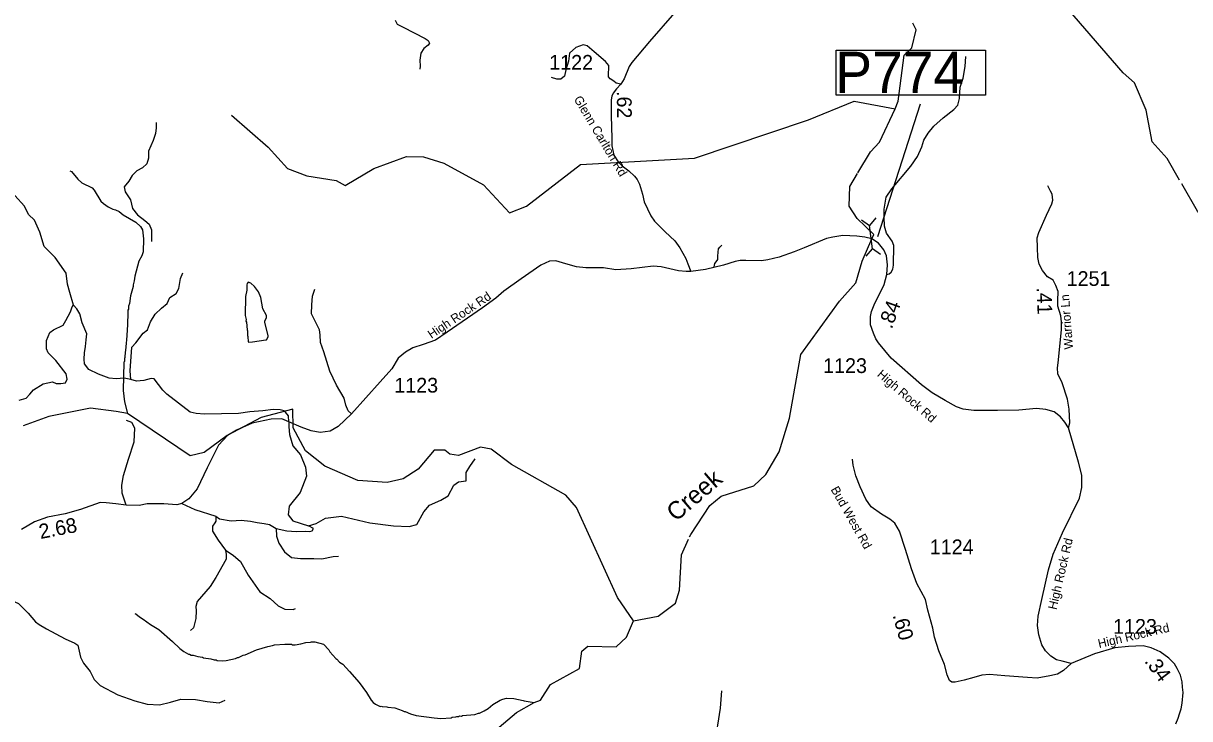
# Model space of a CAD drawing. Extents: x 1248089 to 1457196, y 820910 to 988753.
# Drawn here: x 1318874 to 1328771, y 846798 to 852699 of the extents above; entities that cross this region are included whole.
import ezdxf

# ---------------------------------------------------------------- set-up
doc = ezdxf.new("R2010")
doc.units = 0
for name, color, linetype in [('Exist Hydrographic Creek Single Shore', 7, 'Continuous'), ('Exist Hydrographic Misc Water Feature', 7, 'Continuous'), ('Exist Road Non-System Type 51', 7, 'Continuous'), ('Exist Road Secondary Structure Pipe CELL', 7, 'Continuous'), ('Exist Road Secondary Type 41 Attributed', 7, 'Continuous'), ('Exist Road Secondary Type 51 Attributed', 7, 'Continuous'), ('Exist Road Secondary Type 51 Label', 7, 'Continuous'), ('Prop GRAU CAT1 Cell', 7, 'Continuous'), ('Prop Lane Arrow CELL', 7, 'Continuous'), ('Prop Lane Lines', 7, 'Continuous'), ('Scratch_Level_4', 7, 'Continuous')]:
    doc.layers.add(name, color=color, linetype=linetype)

msp = doc.modelspace()

# ---------------------------------------------------------------- linework, layer by layer
at = {"layer": 'Exist Hydrographic Creek Single Shore'}
for points in [[(1328206, 852279.7), (1327702, 852864.3), (1327564.3, 853116.8)], [(1326075.3, 850870.1), (1326091.5, 850907.1), (1325948.6, 851042.2), (1325883.1, 851149), (1325887.9, 851314.1), (1325952.7, 851423.8)], [(1329513.6, 849581.1), (1329440.8, 849768.1), (1329426.3, 850028.4), (1329358.4, 850305.1), (1329256.5, 850613.4), (1328837.1, 851104.9), (1328703.8, 851336.8)], [(1324527.7, 848341.2), (1324537, 848361.5), (1324701, 848607.7), (1324795, 848687.9), (1325072, 848774.2), (1325174, 848870.7), (1325287, 849062.1), (1325377, 849349.2), (1325473, 849888.9), (1325801.1, 850341.9), (1325938, 850496.7), (1325991.7, 850681.2), (1326075.3, 850870.1)], [(1321650, 846021.1), (1321825, 846147.6), (1321967, 846134.9), (1322107, 846073), (1322241, 846103.1), (1322471, 846298.8), (1322600, 846463.6), (1323059, 846851.6), (1323209.1, 846935.9), (1323262, 846955.8), (1323348, 847088.7), (1323593.1, 847225), (1323613, 847372.3), (1323664, 847413.9), (1323906.1, 847409.1), (1323991.1, 847489.4), (1324053, 847629.3)]]:
    msp.add_lwpolyline(points, dxfattribs=at)
at = {"layer": 'Exist Hydrographic Misc Water Feature'}
msp.add_line((1326139.8, 851691.6), (1326272, 851973.9), dxfattribs=at)
for points in [[(1326272, 851973.9), (1326299, 852039), (1326350, 852428.6), (1326413.7, 852490.8), (1326450.1, 852643.7), (1326421, 852699.5)], [(1328685.4, 851368.8), (1328580, 851552.4), (1328451.8, 851694.8), (1328400.9, 851961.8), (1328301.9, 852193.5), (1328206, 852279.7)], [(1320641.9, 851919.5), (1320952.9, 851647.4), (1321115.9, 851466.8), (1321280.9, 851404.4), (1321529.9, 851366.6), (1321603.9, 851322.4), (1321848.9, 851468.5), (1322126.9, 851568), (1322268.9, 851565.1), (1322441.9, 851512.4), (1322779.9, 851328.3), (1322999.9, 851090.9), (1323143, 851147.1), (1323600.9, 851502.3), (1324569.9, 851555), (1325536, 851880.3), (1325924, 852039.9), (1326272, 851973.9)], [(1325956.4, 851430), (1326062.2, 851609.1), (1326139.8, 851691.6)], [(1319268.2, 851447.4), (1319282.1, 851441), (1319336.6, 851375.8), (1319369.9, 851347), (1319457, 851303), (1319474.5, 851284.6), (1319532.5, 851191.2), (1319554, 851170.7), (1319593.4, 851141.8), (1319632.8, 851120.9), (1319656.8, 851116.3), (1319688.4, 851101.6), (1319719.9, 851074.9), (1319828.4, 851012.3), (1319867.6, 850975.4), (1319884.9, 850947), (1319895.2, 850870.8), (1319890.7, 850758.9), (1319880, 850727.2), (1319854.9, 850679.7), (1319820, 850552.6), (1319815.1, 850512.7), (1319806.4, 850480.9), (1319806.1, 850464.9), (1319784.3, 850385.5), (1319774.8, 850321.7), (1319766.3, 850297.9), (1319765.7, 850273.9), (1319761.5, 850266), (1319758.3, 850122.1), (1319754.1, 850114.2), (1319752.3, 850034.3), (1319748.2, 850026.4), (1319746.8, 849970.4), (1319742.7, 849964.5), (1319744.6, 849958.5), (1319741.7, 849918.5), (1319737.5, 849910.6), (1319736.4, 849862.7), (1319732.3, 849854.8), (1319731.7, 849830.8), (1319727.6, 849822.9), (1319722.1, 849583.1), (1319731.9, 849486.8), (1319757.8, 849387.4)], [(1320780.8, 849996.6), (1320787.5, 849994), (1320819.6, 849997.3), (1320931.9, 850012.6), (1320938, 850014.5), (1320952.5, 850038.1), (1320952.6, 850046.1), (1320923.3, 850162.8), (1320923.5, 850170.8), (1320936.2, 850202.5), (1320936.5, 850218.5), (1320905.9, 850275.2), (1320888.1, 850371.6), (1320869.1, 850420), (1320836.2, 850464.8), (1320804.8, 850495.6), (1320783, 850502.1), (1320772.7, 850490.3), (1320770.5, 850480.3), (1320769.4, 850434.3), (1320760.2, 850380.6), (1320756.5, 850218.7), (1320763.8, 850186.5), (1320763.5, 850170.5), (1320767.3, 850162.4), (1320773.8, 850098.3), (1320777.6, 850090.2), (1320776.7, 850050.3), (1320780.6, 850042.2), (1320780.8, 849996.6)], [(1324053, 847629.3), (1323916, 847825.8), (1323567, 848591.1), (1323477, 848694.7), (1323015.9, 848956.7), (1322844, 849084.9), (1322753, 849103.1), (1322568, 849031.4), (1322492.9, 849042.8), (1322451.9, 849076.4), (1322361, 849078.2), (1322223.9, 848916.8), (1322097, 848834.1), (1321962, 848803.9), (1321712.9, 848818.7), (1321432, 848942.5), (1321268, 849070.6), (1321163.9, 849266.4), (1321159.9, 849424.1), (1320891, 849353.9), (1320603.9, 849202.1), (1320408.9, 849058.3), (1320290.9, 849027.9), (1319757.8, 849387.4), (1319661.2, 849404.4), (1319443, 849432.2), (1319089.9, 849363.9), (1318872.8, 849282.2)], [(1324053, 847629.3), (1324262, 847667.8), (1324407, 847779.8), (1324443, 847887.4), (1324458.1, 848189.1), (1324518.6, 848321.3)], [(1319819.6, 847689.5), (1319827.6, 847689.3), (1319859.1, 847662.6), (1319890.6, 847643.8), (1319953.6, 847598.4), (1320024.5, 847554.7), (1320140.3, 847454), (1320201, 847394.6), (1320236.3, 847367.8), (1320275.9, 847346.8), (1320283.9, 847346.7), (1320299.7, 847338.3), (1320315.7, 847337.9), (1320355.4, 847325), (1320395.3, 847320.1), (1320403.2, 847315.9), (1320465, 847306.4), (1320494.8, 847297.7), (1320510.8, 847297.4), (1320518.7, 847293.2), (1320562.7, 847290.1), (1320594.7, 847291.4), (1320675.1, 847309.5), (1320691.3, 847317.1), (1320699.3, 847316.9), (1320739.6, 847336), (1320755.7, 847339.6), (1320852.7, 847381.3), (1320949.4, 847411.1), (1320989.6, 847418.1), (1321005.7, 847425.7), (1321093.9, 847431.7), (1321149.9, 847430.3), (1321157.7, 847426.2), (1321181.7, 847425.6), (1321229.9, 847432.5), (1321270.1, 847443.5), (1321310.2, 847446.6), (1321318.3, 847450.4), (1321348.3, 847449.7), (1321419.9, 847430), (1321466.9, 847382.9), (1321476.4, 847366.7), (1321527.2, 847307.5), (1321535, 847303.4), (1321558.4, 847278.8), (1321584.1, 847260.2), (1321642.7, 847198.8), (1321724.5, 847104.9), (1321786.6, 847019.5), (1321825.2, 846954.6), (1321842.7, 846936.2), (1321862.4, 846921.7), (1321902, 846902.8), (1321910, 846904.6), (1321918, 846900.4), (1321958, 846899.5), (1321965.9, 846895.3), (1322025.7, 846889.9), (1322089.2, 846868.4), (1322105.1, 846860), (1322113, 846859.9), (1322160.6, 846838.8), (1322208.2, 846825.6), (1322359.8, 846804.1), (1322415.7, 846800.8), (1322503.9, 846806.7), (1322511.9, 846810.5), (1322544, 846813.7), (1322552.1, 846817.6), (1322568.1, 846817.2), (1322576.2, 846821), (1322592.2, 846820.6), (1322600.3, 846824.5), (1322704.5, 846834), (1322736.8, 846845.2), (1322744.8, 846845.1), (1322785.1, 846864.1), (1322817.6, 846885.4), (1322858.5, 846918.4), (1322919.2, 846954.9), (1322943.4, 846964.3), (1322975.6, 846971.6), (1323037.6, 846970.1), (1323115.2, 846952.4), (1323123.1, 846948.2), (1323209.1, 846935.9)]]:
    msp.add_lwpolyline(points, dxfattribs=at)
at = {"layer": 'Exist Road Non-System Type 51'}
for points in [[(1322028.9, 852727.1), (1322047.4, 852692.2), (1322096.7, 852665.5), (1322283.6, 852570.9), (1322308.2, 852554.5), (1322320.6, 852531.8), (1322308.2, 852515.4), (1322273.3, 852484.6), (1322246.6, 852447.6), (1322238.4, 852388), (1322240.3, 852335.7), (1322238.3, 852311)], [(1323945.2, 852182.4), (1323905.1, 852191.7), (1323884.5, 852209.7), (1323853.8, 852227.7), (1323838.4, 852245.7), (1323838.4, 852276.5), (1323843.5, 852315), (1323843.5, 852340.7), (1323815.3, 852376.6), (1323717.8, 852456.2), (1323658.7, 852507.6), (1323625.4, 852517.8), (1323563.8, 852494.7), (1323509.9, 852446), (1323499.7, 852379.2), (1323476.6, 852304.7), (1323466.3, 852250.8), (1323435.5, 852225.1), (1323402.2, 852225.1), (1323356, 852240.5)], [(1326200.3, 850567.1), (1326221.4, 850573.7), (1326237.4, 850587.7), (1326253.4, 850613.6), (1326257.4, 850647.6), (1326261.4, 850813.5), (1326247.4, 850851.4), (1326199.5, 850917.4), (1326181.5, 850977.3), (1326179.5, 851055.3), (1326179.5, 851123.2), (1326195.5, 851225.1), (1326243.5, 851294.1), (1326405.2, 851486), (1326461.2, 851569.9), (1326499.1, 851651.8), (1326515.1, 851707.8), (1326551, 851767.8), (1326600.9, 851827.7), (1326678.8, 851897.6), (1326770.2, 851968), (1326804.1, 852003.9), (1326818.1, 852061.9), (1326824.1, 852157.8), (1326848, 852233.7), (1326866, 852333.7), (1326872, 852417.6)], [(1320000.4, 851858.2), (1320000.8, 851812.2), (1319995.7, 851763.1), (1319975, 851706.2), (1319936.3, 851613.2), (1319936.3, 851556.3), (1319923.3, 851507.2), (1319884.6, 851473.5), (1319838.1, 851447.7), (1319796.7, 851408.9), (1319768.3, 851359.8), (1319729.6, 851313.2), (1319737.3, 851269.3), (1319783.8, 851202.1), (1319801.9, 851127.1), (1319843.3, 851072.8), (1319905.3, 851026.3), (1319941.4, 850995.2), (1319962.1, 850946.1), (1319962.1, 850847.9)], [(1321127.5, 849317.3), (1321123.6, 849367), (1321097.8, 849400.7), (1321087.5, 849411), (1321053.9, 849418.7), (1320994.4, 849421.3), (1320906.6, 849411), (1320795.5, 849403.2), (1320699.9, 849387.7), (1320410.6, 849382.6), (1320340.8, 849387.7), (1320289.1, 849398.1), (1320092.8, 849553.2), (1320056.6, 849586.8), (1319984.3, 849682.5), (1319958.5, 849685), (1319896.5, 849669.5), (1319834.5, 849661.8), (1319785.4, 849677.3), (1319731.1, 849687.6), (1319661.4, 849682.5), (1319601.9, 849687.6), (1319511.5, 849721.2), (1319428.8, 849762.6), (1319392.7, 849809.1), (1319390.1, 849847.9), (1319392.7, 849902.2), (1319403, 849956.5), (1319408.2, 850013.4), (1319413.3, 850065.1), (1319372, 850158.2), (1319352.6, 850233.9), (1319329.4, 850277.8), (1319301, 850306.3), (1319267.4, 850414.9), (1319249.3, 850484.7), (1319239, 850580.3), (1319143.4, 850712.2), (1319050.4, 850805.3), (1319014.2, 850926.8), (1318967.7, 851027.6), (1318918.6, 851076.7), (1318885, 851149.1), (1318802.4, 851239.6)], [(1324736.4, 850632.1), (1324742.4, 850662.1), (1324752.4, 850674.1), (1324766.3, 850694.1), (1324768.3, 850724), (1324770.3, 850756), (1324772.3, 850786), (1324784.3, 850800), (1324802.3, 850816)], [(1319785.4, 849677.3), (1319781.1, 849749.8), (1319794, 849951.5), (1319827.6, 849987.7), (1319892.2, 850070.4), (1319928.1, 850098), (1319953.9, 850165.2), (1319992.7, 850229.8), (1320046.9, 850281.6), (1320093.4, 850322.9), (1320116.7, 850372), (1320170.9, 850405.6), (1320194.2, 850449.6), (1320207.1, 850534.9), (1320227.8, 850581.5)], [(1321657.9, 849384.6), (1321632, 849410.4), (1321611.4, 849459.6), (1321595.9, 849519), (1321531.3, 849627.6), (1321474.4, 849746.5), (1321422.8, 849912), (1321396.9, 849989.6), (1321394.3, 850056.8), (1321386.6, 850098.2), (1321319.4, 850232.6), (1321322, 850310.2), (1321327.2, 850385.1), (1321347.8, 850444.6)], [(1318839.1, 849500.6), (1318898.2, 849518.6), (1318928.9, 849552), (1318959.7, 849587.9), (1319041.8, 849639.3), (1319121.4, 849657.2), (1319152.2, 849641.8), (1319193.2, 849641.8), (1319231.7, 849649.5), (1319247.1, 849680.4), (1319236.9, 849724), (1319149.6, 849837), (1319085.5, 849903.7), (1319070.1, 849937.1), (1319070.1, 850006.5), (1319098.2, 850076.9), (1319129, 850097.5), (1319211.1, 850138.6), (1319234.2, 850177.1), (1319275.2, 850251.5), (1319288.1, 850292.6), (1319301, 850306.3)], [(1319747.4, 848609.3), (1319713.5, 848711.9), (1319711.4, 848781.3), (1319723.7, 848863), (1319766.5, 848999.9), (1319813.5, 849146.9), (1319821.6, 849264.1), (1319795.1, 849313.1), (1319750.2, 849329.4)], [(1321127.5, 849317.3), (1321126.4, 849274.5), (1321131.6, 849210.3), (1321159.8, 849112.7)], [(1321159.8, 849112.7), (1321226.5, 849036.4), (1321267.5, 848934), (1321277.7, 848855.5), (1321223.1, 848718.9), (1321131, 848602.8), (1321120.7, 848527.6), (1321161.7, 848476.4), (1321294.7, 848435.4), (1321359.6, 848455.9), (1321438.1, 848500.3), (1321574.6, 848517.4), (1321813.4, 848459.3), (1322014.7, 848435.4), (1322147.8, 848428.6), (1322212.6, 848445.7), (1322274.1, 848555), (1322321.8, 848609.6), (1322417.4, 848654), (1322478.8, 848688.1), (1322526.6, 848780.3), (1322567.5, 848807.6), (1322632.3, 848817.9), (1322632.3, 848886.2), (1322663.1, 848937.4), (1322707.4, 849002.3)], [(1320219.8, 848623.7), (1320329.1, 848573.2), (1320508.7, 848518.1), (1320539.3, 848495.6), (1320637.2, 848477.2), (1320722.9, 848483.3), (1320800.5, 848475.2), (1320857.6, 848462.9), (1320918.9, 848454.8), (1320963.8, 848446.6), (1321018.9, 848411.9), (1321110.7, 848391.4), (1321188.2, 848387.4), (1321265.8, 848389.4), (1321304.6, 848387.4), (1321325, 848393.5), (1321335.2, 848411.9), (1321294.7, 848435.4)], [(1320508.7, 848518.1), (1320506.8, 848473.7), (1320498.6, 848459.4), (1320478.2, 848430.8), (1320480.2, 848389.9), (1320527.2, 848312.3), (1320590.4, 848228.6), (1320594.5, 848191.8), (1320594.5, 848153), (1320508.8, 847995.8), (1320459.8, 847920.2), (1320349.6, 847793.6), (1320337.5, 847751.6), (1320341.6, 847712.8), (1320337.5, 847647.4), (1320317.1, 847567.8), (1320292.6, 847545.3)], [(1321018.9, 848411.9), (1321022.9, 848346.5), (1321041.3, 848287.3), (1321090.3, 848213.8), (1321149.5, 848164.8), (1321227, 848156.6), (1321339.3, 848158.6), (1321406.6, 848154.5), (1321504.6, 848175), (1321549.5, 848177)], [(1320590.4, 848228.6), (1320655.7, 848186), (1320716.9, 848132.9), (1320782.2, 848016.5), (1320880.2, 847875.6), (1320968, 847818.4), (1321037.3, 847757.2), (1321094.5, 847726.5), (1321163.9, 847724.5), (1321184.3, 847732.6)], [(1318740.9, 847816.8), (1318833, 847775.8), (1318914.9, 847693.8), (1318976.4, 847618.7), (1319007.1, 847598.2), (1319071.9, 847560.7), (1319228.9, 847475.3), (1319310.7, 847437.7), (1319338, 847420.7), (1319358.5, 847321.6), (1319385.8, 847270.4), (1319440.4, 847198.7), (1319474.5, 847130.4), (1319525.7, 847079.2), (1319675.9, 847000.7), (1319819.2, 846949.4), (1319924.9, 846922.1), (1320030.7, 846915.3), (1320122.9, 846939.2), (1320211.6, 846963.1), (1320334.4, 846959.7), (1320433.4, 846942.6), (1320535.7, 846932.4), (1320586.9, 846956.3)], [(1325307.9, 845132.7), (1325220.2, 845271.2), (1325204.1, 845296.6), (1325201.8, 845333.5), (1325224.8, 845405.1), (1325254.8, 845472), (1325268.7, 845562.1), (1325268.7, 845626.7), (1325261.7, 845679.8), (1325254.8, 845723.7), (1325171.8, 845857.6), (1325121, 845954.6), (1325063.3, 846063.1), (1325038, 846157.7), (1324954.9, 846409.4), (1324901.9, 846510.9), (1324851.1, 846568.7), (1324779.6, 846598.7), (1324761.1, 846628.7), (1324754.2, 846658.7), (1324768, 846741.8), (1324788.8, 846887.3), (1324802.7, 847035)]]:
    msp.add_lwpolyline(points, dxfattribs=at)
at = {"layer": 'Exist Road Secondary Structure Pipe CELL'}
for p, q in [((1325987.5, 851032.7), (1326054.7, 850983.5)), ((1326107.5, 851047.9), (1326054.7, 850983.5)), ((1326079.6, 850786.7), (1326054.7, 850983.5)), ((1326026.8, 850722.2), (1326079.6, 850786.7)), ((1326146.8, 850737.4), (1326079.6, 850786.7))]:
    msp.add_line(p, q, dxfattribs=at)
at = {"layer": 'Exist Road Secondary Type 41 Attributed'}
msp.add_lwpolyline([(1327767, 847265.9), (1327700.6, 847207.4), (1327649.1, 847174.6), (1327585.9, 847160.5), (1327478.2, 847141.7), (1327393.9, 847146.4), (1327204.2, 847162.8), (1327073, 847172.2), (1327007.9, 847167.4), (1326939.5, 847148.8), (1326857.6, 847125.3), (1326780.3, 847108.9), (1326752.9, 847109.3), (1326732.9, 847122.9), (1326712.4, 847169.9), (1326691.3, 847258.9), (1326642.1, 847373.8), (1326604.7, 847490.9), (1326593, 847565.9), (1326550.8, 847718.3), (1326530, 847810.9), (1326457.4, 847946.8), (1326410.6, 848071), (1326359, 848232.7), (1326309.9, 848389.8), (1326270.9, 848456.6), (1326226.4, 848491.8), (1326156.2, 848534), (1326069.5, 848594.9), (1326022.7, 848660.5), (1325975.8, 848766), (1325938.4, 848859.7), (1325917.3, 848948.8), (1325910.8, 848999.8)], dxfattribs=at)
at = {"layer": 'Exist Road Secondary Type 51 Attributed'}
for points in [[(1324398.9, 852787.4), (1324187, 852545.5), (1324037.1, 852366.4), (1324016.1, 852332.5), (1323972.6, 852229.2), (1323945.2, 852182.4), (1323908.1, 852142.1), (1323880.7, 852106.6), (1323869.4, 852080.8), (1323861.9, 852049.3), (1323863.5, 851917), (1323869.4, 851722.9), (1323868.4, 851660.5), (1323885.9, 851580.9), (1323921.4, 851522.8), (1323956.9, 851488.9), (1324012.3, 851448.9), (1324059.5, 851403.5), (1324084, 851373.5), (1324102.2, 851334.5), (1324129.4, 851248.5), (1324142.3, 851185.6), (1324198.7, 851066.2), (1324230.4, 851020.3), (1324320.9, 850929.8), (1324402.6, 850852.7), (1324445.2, 850793.7), (1324470.6, 850748.3), (1324496.4, 850702.5), (1324514.1, 850657.3), (1324538.3, 850594.4)], [(1327744.2, 849265.2), (1327755.1, 849309), (1327750.2, 849424.4), (1327735.3, 849510.1), (1327689.2, 849648.6), (1327653, 849724.4), (1327649.7, 849775.6), (1327656.3, 849816.8), (1327682.8, 850097.4), (1327682.8, 850165), (1327677.8, 850216.1), (1327653.1, 850298.5), (1327651.5, 850348), (1327654.8, 850422.2), (1327636.6, 850474.9), (1327612, 850518.8), (1327565.8, 850548.5), (1327523, 850601.2), (1327495, 850655.6), (1327481.8, 850713.3), (1327480.2, 850797.4), (1327478.6, 850878.9), (1327492, 850923.7), (1327556.2, 851072.1), (1327602.3, 851167.7), (1327608.9, 851197.4), (1327604, 851248.5), (1327590.6, 851275.7), (1327568, 851319.4)], [(1327744.2, 849265.2), (1327711, 849314.1), (1327675.8, 849359), (1327621.1, 849402), (1327551.1, 849422.7), (1327472, 849430.9), (1327320.4, 849417.7), (1327140.8, 849413.4), (1326941.2, 849413.4), (1326849.2, 849424.3), (1326793.3, 849445.2), (1326695.3, 849499.6), (1326585.5, 849562.2), (1326494.8, 849630.5), (1326237.6, 849858.2), (1326130.1, 849987.3), (1326107.2, 850023.2), (1326087.2, 850071.3), (1326063.7, 850141.7), (1326061.8, 850212.1), (1326071.8, 850252.8), (1326094.5, 850310.9), (1326178.8, 850483), (1326200.3, 850567.1), (1326208.1, 850651.2), (1326198.3, 850725.5), (1326174.9, 850776.3), (1326131.9, 850833), (1326075.3, 850870.1), (1326016, 850885.1), (1325948, 850893.4), (1325829.5, 850898), (1325744.2, 850885.3), (1325688.7, 850872.6), (1325499.3, 850794), (1325416.1, 850759.3), (1325287.1, 850714.9), (1325191.4, 850691.3), (1325138.7, 850683), (1325004.7, 850685.7), (1324956.6, 850685.7), (1324915.4, 850677.4), (1324815.6, 850648.3), (1324661.6, 850611.3), (1324538.3, 850594.4)], [(1324538.3, 850594.4), (1324497.8, 850593.1), (1324433.4, 850598.6), (1324285.5, 850633), (1324218.3, 850638.5), (1324032, 850615.9), (1323902.3, 850606.3), (1323796.5, 850623.2), (1323647.5, 850623.2), (1323568.2, 850632.8), (1323476.9, 850659.2), (1323392.8, 850683.3), (1323339.9, 850680.9), (1323266.4, 850647.8), (1323098.2, 850529.9), (1322951.6, 850426.5), (1322884.3, 850366.4), (1322771.4, 850284.6), (1322469.5, 850078.8), (1322370.9, 850011.5), (1322267.6, 849973), (1322178.7, 849946.5), (1322116.2, 849908.1), (1322056.1, 849857.6), (1322000.9, 849768.6), (1321902.3, 849655.5), (1321657.9, 849384.6), (1321545.7, 849276.4), (1321478.4, 849238), (1321391.9, 849228.3), (1321317.4, 849240.4), (1321230.9, 849271.6), (1321127.5, 849317.3), (1321067.4, 849343.8), (1320976.1, 849339), (1320815.1, 849305.3), (1320683, 849247.6), (1320606.1, 849201.9), (1320531.6, 849120.1), (1320433.6, 848926.8), (1320349.5, 848748.8), (1320277.4, 848664.6), (1320219.8, 848623.7), (1320177.6, 848614.1), (1320067, 848621.4), (1319925.2, 848621.4), (1319858, 848606.9), (1319747.4, 848609.3), (1319658.5, 848621.4), (1319576.8, 848631), (1319526.3, 848633.4), (1319360.5, 848573.3), (1319228.3, 848537.2), (1319079.4, 848508.3), (1318970, 848467.9), (1318859.5, 848403)], [(1327767, 847265.9), (1327689.6, 847287.3), (1327641.8, 847298.9), (1327592.3, 847328.5), (1327547.9, 847374.7), (1327518.3, 847425.3), (1327490.3, 847509.3), (1327478.8, 847588.5), (1327485.3, 847669.3), (1327518.2, 847808.7), (1327572.5, 848061), (1327613.6, 848193.8), (1327691.1, 848375.2), (1327837.6, 848669.3), (1327855.8, 848760), (1327855.8, 848863.9), (1327829.4, 848974.4), (1327744.2, 849265.2)], [(1328653.4, 846754.2), (1328674.8, 846801.1), (1328685.1, 846839.1), (1328699, 846882.5), (1328709, 846930.6), (1328716.7, 847019.5), (1328710.3, 847065.9), (1328708.5, 847111.2), (1328694, 847166.5), (1328664.5, 847224.6), (1328641.8, 847264.5), (1328595, 847311.5), (1328520.8, 847364.3), (1328445, 847400.6), (1328375.8, 847415.4), (1328252.3, 847412.1), (1328135.3, 847400.6), (1327964, 847349.5), (1327767, 847265.9)]]:
    msp.add_lwpolyline(points, dxfattribs=at)
at = {"layer": 'Prop Lane Arrow CELL'}
msp.add_line((1326126.6, 850890.7), (1326487.9, 852016.4), dxfattribs=at)
msp.add_lwpolyline([(1325771.5, 852472.3), (1327037.6, 852472.3), (1327037.6, 852088.5), (1325771.5, 852088.5)], close=True, dxfattribs=at)

# ---------------------------------------------------------------- texts
at = {"layer": 'Exist Road Secondary Type 51 Label'}
for s, rotation, p in [('Glenn Carlton Rd', 300.74124, (1323542.7, 852056.8)), ('High Rock Rd', 33.8444, (1322337.6, 850019.8)), ('Warrior Ln', 94.26165, (1327782.3, 849934.9)), ('High Rock Rd', 319.01475, (1326113.7, 849710.5)), ('Bud West Rd', 299.35517, (1325723, 848744.2)), ('High Rock Rd', 76.94754, (1327641.2, 847718.2)), ('High Rock Rd', 13.18271, (1328002.9, 847396.5))]:
    msp.add_text(s, height=75, rotation=rotation, dxfattribs=at).set_placement(p)
at = {"layer": 'Prop GRAU CAT1 Cell'}
for s, rotation, p in [('.62', 270.69797, (1323910.2, 852124.3)), ('.41', 271.90706, (1327473.5, 850457.9)), ('.84', 70.23854, (1326243.2, 850099.4)), ('2.68', 10.9625, (1319019.4, 848322.4)), ('.60', 285.4672, (1326249.6, 847675.9)), ('.34', 306.84848, (1328382.8, 847284.5))]:
    msp.add_text(s, height=125, rotation=rotation, dxfattribs=at).set_placement(p)
at = {"layer": 'Prop Lane Arrow CELL'}
msp.add_text('P774', height=350, dxfattribs=at).set_placement((1325764.3, 852108.3))
at = {"layer": 'Prop Lane Lines'}
for s, p in [('1122', (1323336.9, 852306.1)), ('1251', (1327727.2, 850470.9)), ('1123', (1325661, 849731.8)), ('1123', (1322021.9, 849565.7)), ('1124', (1326566.2, 848193.9)), ('1123', (1328121.5, 847518.6))]:
    msp.add_text(s, height=125, dxfattribs=at).set_placement(p)
at = {"layer": 'Scratch_Level_4'}
msp.add_text('Creek', height=150, rotation=40.61084, dxfattribs=at).set_placement((1324412, 848464.8))

doc.saveas('drawing.dxf')
